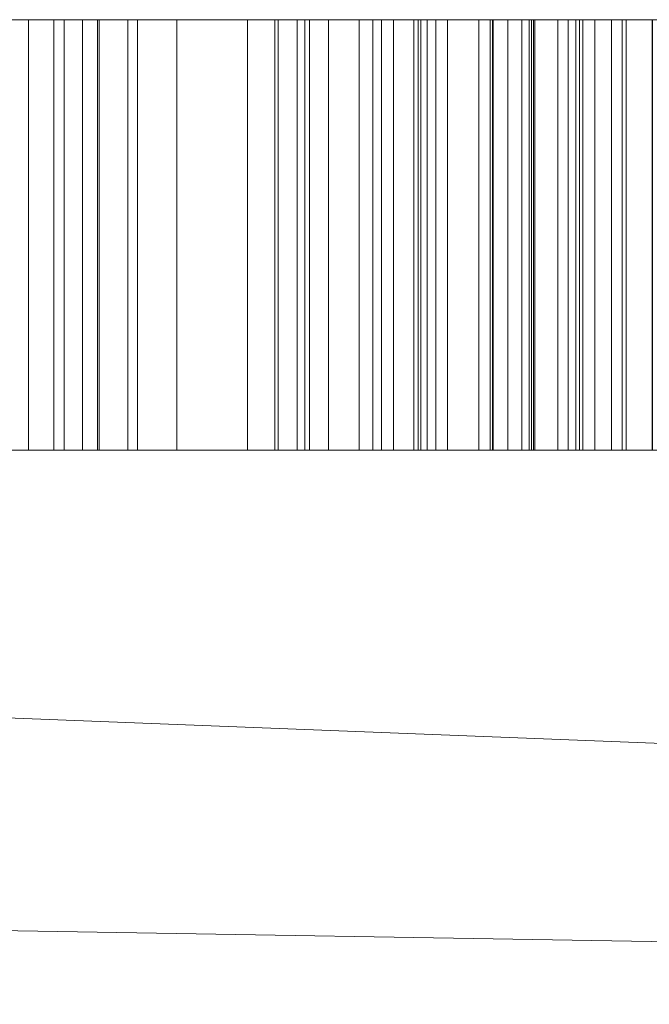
# Model space of a CAD drawing. Header units: inches. Extents: x 15 to 638, y -384 to 556.
# Tile 924 of 1056: x 292.93 to 298.78, y 450.35 to 459.5. Entities that reach past the tile are written whole.
import ezdxf

# ---------------------------------------------------------------- set-up
doc = ezdxf.new("R2010")
doc.units = ezdxf.units.IN
doc.header["$MEASUREMENT"] = 0
doc.layers.add('A-GENM', color=13, linetype='Continuous', lineweight=9)
doc.layers.add('A-WALL', color=90, linetype='Continuous', lineweight=9)

# ---------------------------------------------------------------- blocks, each defined once
blk = doc.blocks.new('Signage - Signage-5643857-_3D_')
at = {"layer": 'A-GENM'}
mesh = blk.add_polyface(dxfattribs=at)
corners = [(-5, 6, 4), (-5, -6, 4), (5, -6, 4), (5, 6, 4)]
mesh.append_faces([[corners[k] for k in face] for face in [(0, 1, 2, 3)]])
mesh = blk.add_polyface(dxfattribs=at)
corners = [(5, -6), (-5, -6), (-5, 6), (5, 6)]
mesh.append_faces([[corners[k] for k in face] for face in [(0, 1, 2, 3)]])
mesh = blk.add_polyface(dxfattribs=at)
corners = [(5, 6, 4), (5, 6), (-5, 6), (-5, 6, 4)]
mesh.append_faces([[corners[k] for k in face] for face in [(0, 1, 2, 3)]])
mesh = blk.add_polyface(dxfattribs=at)
corners = [(-5.2942, 3.17, 4), (-3.1632, 5.301, 4), (-3.4296, 5.5674, 4), (-5.5606, 3.4364, 4)]
mesh.append_faces([[corners[k] for k in face] for face in [(0, 1, 2, 3)]])
mesh = blk.add_polyface(dxfattribs=at)
corners = [(-3.4296, 5.5674), (-3.1632, 5.301), (-5.2942, 3.17), (-5.5606, 3.4364)]
mesh.append_faces([[corners[k] for k in face] for face in [(0, 1, 2, 3)]])
mesh = blk.add_polyface(dxfattribs=at)
corners = [(-3.4296, 5.5674, 4), (-3.4296, 5.5674), (-5.5606, 3.4364), (-5.5606, 3.4364, 4)]
mesh.append_faces([[corners[k] for k in face] for face in [(0, 1, 2, 3)]])
mesh = blk.add_polyface(dxfattribs=at)
corners = [(-3.1632, 5.301, 4), (-3.1632, 5.301), (-3.4296, 5.5674), (-3.4296, 5.5674, 4)]
mesh.append_faces([[corners[k] for k in face] for face in [(0, 1, 2, 3)]])
mesh = blk.add_polyface(dxfattribs=at)
corners = [(-5.2942, 3.17, 4), (-5.2942, 3.17), (-3.1632, 5.301), (-3.1632, 5.301, 4)]
mesh.append_faces([[corners[k] for k in face] for face in [(0, 1, 2, 3)]])
mesh = blk.add_polyface(dxfattribs=at)
corners = [(-2.9301, 2.4708, 4), (-2.3308, 1.8715, 4), (-2.7158, 1.4865, 4), (-3.1315, 1.6103, 4), (-3.5643, 1.9063, 4), (-3.8796, 2.4032, 4), (-3.8931, 2.9723, 4), (-3.5289, 3.5368, 4), (-3.0274, 3.8719, 4), (-2.6851, 3.94, 4), (-2.3022, 3.8589, 4), (-1.9036, 3.5753, 4), (-1.6576, 3.2226, 4), (-1.592, 2.873, 4), (-1.7169, 2.5052, 4), (-1.4021, 2.3288, 4), (-1.2107, 2.8423, 4), (-1.2921, 3.3451, 4), (-1.6331, 3.8375, 4), (-2.3245, 4.2678, 4), (-2.7047, 4.3177, 4), (-3.0971, 4.2418, 4), (-3.8062, 3.7923, 4), (-4.2425, 3.0954, 4), (-4.2425, 2.3215, 4), (-3.8094, 1.6186, 4), (-3.2732, 1.2511, 4), (-2.5946, 1.0749, 4), (-1.798, 1.8715, 4), (-2.6638, 2.7372, 4)]
mesh.append_faces([[corners[k] for k in face] for face in [(10, 19, 9)]], dxfattribs={"vtx0": -1, "vtx1": -1})
mesh.append_faces([[corners[k] for k in face] for face in [(22, 7, 8), (25, 4, 5, 24), (24, 5, 6, 23), (18, 11, 12, 17), (17, 12, 13, 16)]], dxfattribs={"vtx0": -1, "vtx2": -1})
mesh.append_faces([[corners[k] for k in face] for face in [(9, 19, 20, 21)]], dxfattribs={"vtx0": -1, "vtx3": -1})
mesh.append_faces([[corners[k] for k in face] for face in [(15, 16, 13, 14)]], dxfattribs={"vtx1": -1})
mesh.append_faces([[corners[k] for k in face] for face in [(6, 7, 22, 23), (8, 9, 21, 22), (10, 11, 18, 19), (25, 26, 3, 4), (26, 27, 2, 3), (1, 2, 27, 28)]], dxfattribs={"vtx1": -1, "vtx3": -1})
mesh.append_faces([[corners[k] for k in face] for face in [(29, 0, 1, 28)]], dxfattribs={"vtx2": -1})
mesh = blk.add_polyface(dxfattribs=at)
corners = [(-2.9301, 2.4708), (-2.6638, 2.7372), (-1.798, 1.8715), (-2.5946, 1.0749), (-3.2732, 1.2511), (-3.8094, 1.6186), (-4.2425, 2.3215), (-4.2425, 3.0954), (-3.8062, 3.7923), (-3.0971, 4.2418), (-2.7047, 4.3177), (-2.3245, 4.2678), (-1.6331, 3.8375), (-1.2921, 3.3451), (-1.2107, 2.8423), (-1.4021, 2.3288), (-1.7169, 2.5052), (-1.592, 2.873), (-1.6576, 3.2226), (-1.9036, 3.5753), (-2.3022, 3.8589), (-2.6851, 3.94), (-3.0274, 3.8719), (-3.5289, 3.5368), (-3.8931, 2.9723), (-3.8796, 2.4032), (-3.5643, 1.9063), (-3.1315, 1.6103), (-2.7158, 1.4865), (-2.3308, 1.8715)]
mesh.append_faces([[corners[k] for k in face] for face in [(17, 14, 15, 16)]], dxfattribs={"vtx0": -1})
mesh.append_faces([[corners[k] for k in face] for face in [(25, 6, 24), (23, 8, 22), (10, 21, 9)]], dxfattribs={"vtx0": -1, "vtx1": -1})
mesh.append_faces([[corners[k] for k in face] for face in [(3, 28, 29, 2), (28, 3, 4), (18, 12, 13, 17), (17, 13, 14), (8, 23, 24), (12, 19, 20, 11), (11, 20, 21, 10), (12, 18, 19), (9, 21, 22, 8)]], dxfattribs={"vtx0": -1, "vtx2": -1})
mesh.append_faces([[corners[k] for k in face] for face in [(26, 27, 5), (7, 8, 24, 6)]], dxfattribs={"vtx1": -1, "vtx2": -1})
mesh.append_faces([[corners[k] for k in face] for face in [(4, 5, 27, 28), (25, 26, 5, 6)]], dxfattribs={"vtx1": -1, "vtx3": -1})
mesh.append_faces([[corners[k] for k in face] for face in [(29, 0, 1, 2)]], dxfattribs={"vtx3": -1})
mesh = blk.add_polyface(dxfattribs=at)
corners = [(-2.7047, 4.3177, 4), (-2.7047, 4.3177), (-3.0971, 4.2418), (-3.0971, 4.2418, 4)]
mesh.append_faces([[corners[k] for k in face] for face in [(0, 1, 2, 3)]])
mesh = blk.add_polyface(dxfattribs=at)
corners = [(-2.3245, 4.2678, 4), (-2.3245, 4.2678), (-2.7047, 4.3177), (-2.7047, 4.3177, 4)]
mesh.append_faces([[corners[k] for k in face] for face in [(0, 1, 2, 3)]])
mesh = blk.add_polyface(dxfattribs=at)
corners = [(-3.0971, 4.2418, 4), (-3.0971, 4.2418), (-3.8062, 3.7923), (-3.8062, 3.7923, 4)]
mesh.append_faces([[corners[k] for k in face] for face in [(0, 1, 2, 3)]])
mesh = blk.add_polyface(dxfattribs=at)
corners = [(-1.6331, 3.8375, 4), (-1.6331, 3.8375), (-2.3245, 4.2678), (-2.3245, 4.2678, 4)]
mesh.append_faces([[corners[k] for k in face] for face in [(0, 1, 2, 3)]])
mesh = blk.add_polyface(dxfattribs=at)
corners = [(-3.0274, 3.8719, 4), (-3.0274, 3.8719), (-2.6851, 3.94), (-2.6851, 3.94, 4)]
mesh.append_faces([[corners[k] for k in face] for face in [(0, 1, 2, 3)]])
mesh = blk.add_polyface(dxfattribs=at)
corners = [(-2.6851, 3.94, 4), (-2.6851, 3.94), (-2.3022, 3.8589), (-2.3022, 3.8589, 4)]
mesh.append_faces([[corners[k] for k in face] for face in [(0, 1, 2, 3)]])
mesh = blk.add_polyface(dxfattribs=at)
corners = [(-3.5289, 3.5368, 4), (-3.5289, 3.5368), (-3.0274, 3.8719), (-3.0274, 3.8719, 4)]
mesh.append_faces([[corners[k] for k in face] for face in [(0, 1, 2, 3)]])
mesh = blk.add_polyface(dxfattribs=at)
corners = [(-2.3022, 3.8589, 4), (-2.3022, 3.8589), (-1.9036, 3.5753), (-1.9036, 3.5753, 4)]
mesh.append_faces([[corners[k] for k in face] for face in [(0, 1, 2, 3)]])
mesh = blk.add_polyface(dxfattribs=at)
corners = [(-1.2921, 3.3451, 4), (-1.2921, 3.3451), (-1.6331, 3.8375), (-1.6331, 3.8375, 4)]
mesh.append_faces([[corners[k] for k in face] for face in [(0, 1, 2, 3)]])
mesh = blk.add_polyface(dxfattribs=at)
corners = [(-1.9036, 3.5753, 4), (-1.9036, 3.5753), (-1.6576, 3.2226), (-1.6576, 3.2226, 4)]
mesh.append_faces([[corners[k] for k in face] for face in [(0, 1, 2, 3)]])
mesh = blk.add_polyface(dxfattribs=at)
corners = [(-3.8931, 2.9723, 4), (-3.8931, 2.9723), (-3.5289, 3.5368), (-3.5289, 3.5368, 4)]
mesh.append_faces([[corners[k] for k in face] for face in [(0, 1, 2, 3)]])
mesh = blk.add_polyface(dxfattribs=at)
corners = [(-1.2107, 2.8423, 4), (-1.2107, 2.8423), (-1.2921, 3.3451), (-1.2921, 3.3451, 4)]
mesh.append_faces([[corners[k] for k in face] for face in [(0, 1, 2, 3)]])
mesh = blk.add_polyface(dxfattribs=at)
corners = [(-1.6576, 3.2226, 4), (-1.6576, 3.2226), (-1.592, 2.873), (-1.592, 2.873, 4)]
mesh.append_faces([[corners[k] for k in face] for face in [(0, 1, 2, 3)]])
mesh = blk.add_polyface(dxfattribs=at)
corners = [(-1.592, 2.873, 4), (-1.592, 2.873), (-1.7169, 2.5052), (-1.7169, 2.5052, 4)]
mesh.append_faces([[corners[k] for k in face] for face in [(0, 1, 2, 3)]])
mesh = blk.add_polyface(dxfattribs=at)
corners = [(-1.4021, 2.3288, 4), (-1.4021, 2.3288), (-1.2107, 2.8423), (-1.2107, 2.8423, 4)]
mesh.append_faces([[corners[k] for k in face] for face in [(0, 1, 2, 3)]])
mesh = blk.add_polyface(dxfattribs=at)
corners = [(-2.6638, 2.7372, 4), (-2.6638, 2.7372), (-2.9301, 2.4708), (-2.9301, 2.4708, 4)]
mesh.append_faces([[corners[k] for k in face] for face in [(0, 1, 2, 3)]])
mesh = blk.add_polyface(dxfattribs=at)
corners = [(-1.798, 1.8715, 4), (-1.798, 1.8715), (-2.6638, 2.7372), (-2.6638, 2.7372, 4)]
mesh.append_faces([[corners[k] for k in face] for face in [(0, 1, 2, 3)]])
mesh = blk.add_polyface(dxfattribs=at)
corners = [(-2.9301, 2.4708, 4), (-2.9301, 2.4708), (-2.3308, 1.8715), (-2.3308, 1.8715, 4)]
mesh.append_faces([[corners[k] for k in face] for face in [(0, 1, 2, 3)]])
mesh = blk.add_polyface(dxfattribs=at)
corners = [(-2.464, 0.3398, 4), (-2.1976, 0.0734, 4), (-0.5088, 1.7622, 4), (-1.0842, -1.0399, 4), (-0.7991, -1.325, 4), (1.3319, 0.806, 4), (1.0655, 1.0723, 4), (-0.6228, -0.6159, 4), (-0.0479, 2.1857, 4), (-0.333, 2.4708, 4)]
mesh.append_faces([[corners[k] for k in face] for face in [(2, 8, 9, 0)]], dxfattribs={"vtx0": -1, "vtx3": -1})
mesh.append_faces([[corners[k] for k in face] for face in [(3, 4, 7)]], dxfattribs={"vtx1": -1, "vtx2": -1})
mesh.append_faces([[corners[k] for k in face] for face in [(7, 8, 2, 3)]], dxfattribs={"vtx1": -1, "vtx3": -1})
mesh.append_faces([[corners[k] for k in face] for face in [(0, 1, 2), (5, 6, 7, 4)]], dxfattribs={"vtx2": -1})
mesh = blk.add_polyface(dxfattribs=at)
corners = [(-2.464, 0.3398), (-0.333, 2.4708), (-0.0479, 2.1857), (-0.6228, -0.6159), (1.0655, 1.0723), (1.3319, 0.806), (-0.7991, -1.325), (-1.0842, -1.0399), (-0.5088, 1.7622), (-2.1976, 0.0734)]
mesh.append_faces([[corners[k] for k in face] for face in [(3, 6, 7, 8)]], dxfattribs={"vtx0": -1, "vtx3": -1})
mesh.append_faces([[corners[k] for k in face] for face in [(2, 3, 8, 1)]], dxfattribs={"vtx1": -1, "vtx2": -1})
mesh.append_faces([[corners[k] for k in face] for face in [(3, 4, 5, 6), (8, 9, 0, 1)]], dxfattribs={"vtx3": -1})
mesh = blk.add_polyface(dxfattribs=at)
corners = [(-0.333, 2.4708, 4), (-0.333, 2.4708), (-2.464, 0.3398), (-2.464, 0.3398, 4)]
mesh.append_faces([[corners[k] for k in face] for face in [(0, 1, 2, 3)]])
mesh = blk.add_polyface(dxfattribs=at)
corners = [(-1.7169, 2.5052, 4), (-1.7169, 2.5052), (-1.4021, 2.3288), (-1.4021, 2.3288, 4)]
mesh.append_faces([[corners[k] for k in face] for face in [(0, 1, 2, 3)]])
mesh = blk.add_polyface(dxfattribs=at)
corners = [(-0.0479, 2.1857, 4), (-0.0479, 2.1857), (-0.333, 2.4708), (-0.333, 2.4708, 4)]
mesh.append_faces([[corners[k] for k in face] for face in [(0, 1, 2, 3)]])
mesh = blk.add_polyface(dxfattribs=at)
corners = [(-3.5643, 1.9063, 4), (-3.5643, 1.9063), (-3.8796, 2.4032), (-3.8796, 2.4032, 4)]
mesh.append_faces([[corners[k] for k in face] for face in [(0, 1, 2, 3)]])
mesh = blk.add_polyface(dxfattribs=at)
corners = [(-0.6228, -0.6159, 4), (-0.6228, -0.6159), (-0.0479, 2.1857), (-0.0479, 2.1857, 4)]
mesh.append_faces([[corners[k] for k in face] for face in [(0, 1, 2, 3)]])
mesh = blk.add_polyface(dxfattribs=at)
corners = [(-3.1315, 1.6103, 4), (-3.1315, 1.6103), (-3.5643, 1.9063), (-3.5643, 1.9063, 4)]
mesh.append_faces([[corners[k] for k in face] for face in [(0, 1, 2, 3)]])
mesh = blk.add_polyface(dxfattribs=at)
corners = [(-2.3308, 1.8715, 4), (-2.3308, 1.8715), (-2.7158, 1.4865), (-2.7158, 1.4865, 4)]
mesh.append_faces([[corners[k] for k in face] for face in [(0, 1, 2, 3)]])
mesh = blk.add_polyface(dxfattribs=at)
corners = [(-2.5946, 1.0749, 4), (-2.5946, 1.0749), (-1.798, 1.8715), (-1.798, 1.8715, 4)]
mesh.append_faces([[corners[k] for k in face] for face in [(0, 1, 2, 3)]])
mesh = blk.add_polyface(dxfattribs=at)
corners = [(-2.1976, 0.0734, 4), (-2.1976, 0.0734), (-0.5088, 1.7622), (-0.5088, 1.7622, 4)]
mesh.append_faces([[corners[k] for k in face] for face in [(0, 1, 2, 3)]])
mesh = blk.add_polyface(dxfattribs=at)
corners = [(-0.5088, 1.7622, 4), (-0.5088, 1.7622), (-1.0842, -1.0399), (-1.0842, -1.0399, 4)]
mesh.append_faces([[corners[k] for k in face] for face in [(0, 1, 2, 3)]])
mesh = blk.add_polyface(dxfattribs=at)
corners = [(-3.8094, 1.6186, 4), (-3.8094, 1.6186), (-3.2732, 1.2511), (-3.2732, 1.2511, 4)]
mesh.append_faces([[corners[k] for k in face] for face in [(0, 1, 2, 3)]])
mesh = blk.add_polyface(dxfattribs=at)
corners = [(-2.7158, 1.4865, 4), (-2.7158, 1.4865), (-3.1315, 1.6103), (-3.1315, 1.6103, 4)]
mesh.append_faces([[corners[k] for k in face] for face in [(0, 1, 2, 3)]])
mesh = blk.add_polyface(dxfattribs=at)
corners = [(-3.2732, 1.2511, 4), (-3.2732, 1.2511), (-2.5946, 1.0749), (-2.5946, 1.0749, 4)]
mesh.append_faces([[corners[k] for k in face] for face in [(0, 1, 2, 3)]])
mesh = blk.add_polyface(dxfattribs=at)
corners = [(1.0655, 1.0723, 4), (1.0655, 1.0723), (-0.6228, -0.6159), (-0.6228, -0.6159, 4)]
mesh.append_faces([[corners[k] for k in face] for face in [(0, 1, 2, 3)]])
mesh = blk.add_polyface(dxfattribs=at)
corners = [(1.3319, 0.806, 4), (1.3319, 0.806), (1.0655, 1.0723), (1.0655, 1.0723, 4)]
mesh.append_faces([[corners[k] for k in face] for face in [(0, 1, 2, 3)]])
mesh = blk.add_polyface(dxfattribs=at)
corners = [(-0.7991, -1.325, 4), (-0.7991, -1.325), (1.3319, 0.806), (1.3319, 0.806, 4)]
mesh.append_faces([[corners[k] for k in face] for face in [(0, 1, 2, 3)]])
mesh = blk.add_polyface(dxfattribs=at)
corners = [(-2.464, 0.3398, 4), (-2.464, 0.3398), (-2.1976, 0.0734), (-2.1976, 0.0734, 4)]
mesh.append_faces([[corners[k] for k in face] for face in [(0, 1, 2, 3)]])
mesh = blk.add_polyface(dxfattribs=at)
corners = [(-0.5811, -1.543, 4), (-0.2997, -1.8245, 4), (0.6097, -1.402, 4), (1.4874, -2.2797, 4), (1.0655, -3.1897, 4), (1.347, -3.4711, 4), (2.6273, -0.4895, 4), (2.4005, -0.2627, 4), (0.9739, -1.2335, 4), (1.7522, -0.8724, 4), (2.2475, -0.6424, 4), (1.9884, -1.2002, 4), (1.6565, -1.916, 4)]
mesh.append_faces([[corners[k] for k in face] for face in [(6, 12, 5)]], dxfattribs={"vtx0": -1, "vtx1": -1})
mesh.append_faces([[corners[k] for k in face] for face in [(8, 2, 3, 12), (8, 7, 0), (10, 6, 7)]], dxfattribs={"vtx0": -1, "vtx2": -1})
mesh.append_faces([[corners[k] for k in face] for face in [(7, 8, 9, 10), (6, 10, 11, 12)]], dxfattribs={"vtx0": -1, "vtx3": -1})
mesh.append_faces([[corners[k] for k in face] for face in [(0, 1, 2, 8), (3, 4, 5, 12)]], dxfattribs={"vtx2": -1, "vtx3": -1})
mesh = blk.add_polyface(dxfattribs=at)
corners = [(-0.5811, -1.543), (2.4005, -0.2627), (2.6273, -0.4895), (1.347, -3.4711), (1.0655, -3.1897), (1.4874, -2.2797), (0.6097, -1.402), (-0.2997, -1.8245), (0.9739, -1.2335), (1.6565, -1.916), (1.9884, -1.2002), (2.2475, -0.6424), (1.7522, -0.8724)]
mesh.append_faces([[corners[k] for k in face] for face in [(1, 8, 0)]], dxfattribs={"vtx0": -1, "vtx1": -1})
mesh.append_faces([[corners[k] for k in face] for face in [(9, 2, 3), (11, 1, 2)]], dxfattribs={"vtx0": -1, "vtx2": -1})
mesh.append_faces([[corners[k] for k in face] for face in [(2, 9, 10, 11), (1, 11, 12, 8)]], dxfattribs={"vtx0": -1, "vtx3": -1})
mesh.append_faces([[corners[k] for k in face] for face in [(8, 9, 5, 6)]], dxfattribs={"vtx1": -1, "vtx3": -1})
mesh.append_faces([[corners[k] for k in face] for face in [(3, 4, 5, 9), (6, 7, 0, 8)]], dxfattribs={"vtx2": -1, "vtx3": -1})
mesh = blk.add_polyface(dxfattribs=at)
corners = [(2.4005, -0.2627, 4), (2.4005, -0.2627), (-0.5811, -1.543), (-0.5811, -1.543, 4)]
mesh.append_faces([[corners[k] for k in face] for face in [(0, 1, 2, 3)]])
mesh = blk.add_polyface(dxfattribs=at)
corners = [(1.347, -3.4711, 4), (1.347, -3.4711), (2.6273, -0.4895), (2.6273, -0.4895, 4)]
mesh.append_faces([[corners[k] for k in face] for face in [(0, 1, 2, 3)]])
mesh = blk.add_polyface(dxfattribs=at)
corners = [(1.7522, -0.8724, 4), (1.7522, -0.8724), (2.2475, -0.6424), (2.2475, -0.6424, 4)]
mesh.append_faces([[corners[k] for k in face] for face in [(0, 1, 2, 3)]])
mesh = blk.add_polyface(dxfattribs=at)
corners = [(2.2475, -0.6424, 4), (2.2475, -0.6424), (1.9884, -1.2002), (1.9884, -1.2002, 4)]
mesh.append_faces([[corners[k] for k in face] for face in [(0, 1, 2, 3)]])
mesh = blk.add_polyface(dxfattribs=at)
corners = [(0.9739, -1.2335, 4), (0.9739, -1.2335), (1.7522, -0.8724), (1.7522, -0.8724, 4)]
mesh.append_faces([[corners[k] for k in face] for face in [(0, 1, 2, 3)]])
mesh = blk.add_polyface(dxfattribs=at)
corners = [(-1.0842, -1.0399, 4), (-1.0842, -1.0399), (-0.7991, -1.325), (-0.7991, -1.325, 4)]
mesh.append_faces([[corners[k] for k in face] for face in [(0, 1, 2, 3)]])
mesh = blk.add_polyface(dxfattribs=at)
corners = [(1.6565, -1.916, 4), (1.6565, -1.916), (0.9739, -1.2335), (0.9739, -1.2335, 4)]
mesh.append_faces([[corners[k] for k in face] for face in [(0, 1, 2, 3)]])
mesh = blk.add_polyface(dxfattribs=at)
corners = [(1.9884, -1.2002, 4), (1.9884, -1.2002), (1.6565, -1.916), (1.6565, -1.916, 4)]
mesh.append_faces([[corners[k] for k in face] for face in [(0, 1, 2, 3)]])
mesh = blk.add_polyface(dxfattribs=at)
corners = [(-0.2997, -1.8245, 4), (-0.2997, -1.8245), (0.6097, -1.402), (0.6097, -1.402, 4)]
mesh.append_faces([[corners[k] for k in face] for face in [(0, 1, 2, 3)]])
mesh = blk.add_polyface(dxfattribs=at)
corners = [(0.6097, -1.402, 4), (0.6097, -1.402), (1.4874, -2.2797), (1.4874, -2.2797, 4)]
mesh.append_faces([[corners[k] for k in face] for face in [(0, 1, 2, 3)]])
mesh = blk.add_polyface(dxfattribs=at)
corners = [(-0.5811, -1.543, 4), (-0.5811, -1.543), (-0.2997, -1.8245), (-0.2997, -1.8245, 4)]
mesh.append_faces([[corners[k] for k in face] for face in [(0, 1, 2, 3)]])
mesh = blk.add_polyface(dxfattribs=at)
corners = [(1.4874, -2.2797, 4), (1.4874, -2.2797), (1.0655, -3.1897), (1.0655, -3.1897, 4)]
mesh.append_faces([[corners[k] for k in face] for face in [(0, 1, 2, 3)]])
mesh = blk.add_polyface(dxfattribs=at)
corners = [(1.0655, -3.1897, 4), (1.0655, -3.1897), (1.347, -3.4711), (1.347, -3.4711, 4)]
mesh.append_faces([[corners[k] for k in face] for face in [(0, 1, 2, 3)]])
mesh = blk.add_polyface(dxfattribs=at)
corners = [(-5, -6, 4), (-5, -6), (5, -6), (5, -6, 4)]
mesh.append_faces([[corners[k] for k in face] for face in [(0, 1, 2, 3)]])

msp = doc.modelspace()

# ---------------------------------------------------------------- block references
at = {"layer": 'A-GENM', "extrusion": (0, 1, 0)}
msp.add_blockref('Signage - Signage-5643857-_3D_', (-295, 52.5, 455.5), dxfattribs=at)

# ---------------------------------------------------------------- meshes
at = {"layer": 'A-WALL'}
mesh = msp.add_polyface(dxfattribs=at)
corners = [(23.9919, 455.5, -16), (484.75, 455.5, -16), (484.75, 445.5, -16), (484.75, 443.5, -16), (33.9919, 443.5, -16), (23.9919, 443.5, -16)]
mesh.append_faces([[corners[k] for k in face] for face in [(4, 0, 1, 2)]], dxfattribs={"vtx0": -1, "vtx3": -1})
mesh.append_faces([[corners[k] for k in face] for face in [(3, 4, 2)]], dxfattribs={"vtx1": -1})
mesh.append_faces([[corners[k] for k in face] for face in [(4, 5, 0)]], dxfattribs={"vtx2": -1})
mesh = msp.add_polyface(dxfattribs=at)
corners = [(33.9919, 455.5, 132), (33.9919, 455.5, 150), (624, 455.5, 150), (624, 455.5, 132)]
mesh.append_faces([[corners[k] for k in face] for face in [(1, 2, 3, 0)]])
mesh = msp.add_polyface(dxfattribs=at)
corners = [(624, 445.5, 132), (614, 445.5, 132), (33.9919, 445.5, 132), (33.9919, 455.5, 132), (624, 455.5, 132)]
mesh.append_faces([[corners[k] for k in face] for face in [(1, 4, 0)]], dxfattribs={"vtx0": -1})
mesh.append_faces([[corners[k] for k in face] for face in [(3, 4, 1, 2)]], dxfattribs={"vtx1": -1})
mesh = msp.add_polyface(dxfattribs=at)
corners = [(33.9919, 445.5, 150), (614, 445.5, 150), (624, 445.5, 150), (624, 455.5, 150), (33.9919, 455.5, 150)]
mesh.append_faces([[corners[k] for k in face] for face in [(1, 4, 0)]], dxfattribs={"vtx0": -1})
mesh.append_faces([[corners[k] for k in face] for face in [(3, 4, 1, 2)]], dxfattribs={"vtx1": -1})
mesh = msp.add_polyface(dxfattribs=at)
corners = [(478.25, 455.5, -11), (171.25, 455.5, -11), (171.25, 455.5, -6), (171.25, 455.5), (174, 455.5), (174, 455.5, 131.5), (171.25, 455.5, 131.5), (171.25, 455.5, 132), (478.25, 455.5, 132), (392.75, 455.5, 48), (432.75, 455.5, 48), (432.75, 455.5, 96), (392.75, 455.5, 96), (221, 455.5), (221, 455.5, 80), (185, 455.5, 80), (185, 455.5)]
mesh.append_faces([[corners[k] for k in face] for face in [(10, 0, 9), (15, 5, 14)]], dxfattribs={"vtx0": -1, "vtx1": -1})
mesh.append_faces([[corners[k] for k in face] for face in [(5, 7, 8)]], dxfattribs={"vtx0": -1, "vtx2": -1})
mesh.append_faces([[corners[k] for k in face] for face in [(8, 11, 12, 5)]], dxfattribs={"vtx0": -1, "vtx2": -1, "vtx3": -1})
mesh.append_faces([[corners[k] for k in face] for face in [(0, 1, 13)]], dxfattribs={"vtx1": -1, "vtx2": -1})
mesh.append_faces([[corners[k] for k in face] for face in [(13, 14, 9, 0), (12, 9, 14, 5)]], dxfattribs={"vtx1": -1, "vtx2": -1, "vtx3": -1})
mesh.append_faces([[corners[k] for k in face] for face in [(8, 0, 10, 11), (1, 2, 16, 13), (15, 16, 4, 5)]], dxfattribs={"vtx1": -1, "vtx3": -1})
mesh.append_faces([[corners[k] for k in face] for face in [(5, 6, 7)]], dxfattribs={"vtx2": -1})
mesh.append_faces([[corners[k] for k in face] for face in [(2, 3, 4, 16)]], dxfattribs={"vtx2": -1, "vtx3": -1})
mesh = msp.add_polyface(dxfattribs=at)
corners = [(171.25, 444, -11), (171.25, 455.5, -11), (478.25, 455.5, -11), (478.25, 444, -11)]
mesh.append_faces([[corners[k] for k in face] for face in [(0, 1, 2, 3)]])
mesh = msp.add_polyface(dxfattribs=at)
corners = [(171.25, 444, 132), (478.25, 444, 132), (478.25, 445.5, 132), (478.25, 455.5, 132), (171.25, 455.5, 132)]
mesh.append_faces([[corners[k] for k in face] for face in [(0, 1, 2)]], dxfattribs={"vtx2": -1})
mesh.append_faces([[corners[k] for k in face] for face in [(2, 3, 4, 0)]], dxfattribs={"vtx3": -1})
mesh = msp.add_polyface(dxfattribs=at)
corners = [(229.25, 455.5, -12), (484.75, 455.5, -12), (484.75, 455.5, -16), (228.3356, 455.5, -16), (228.3356, 455.5, -12)]
mesh.append_faces([[corners[k] for k in face] for face in [(1, 2, 0)]], dxfattribs={"vtx1": -1})
mesh.append_faces([[corners[k] for k in face] for face in [(3, 4, 0, 2)]], dxfattribs={"vtx2": -1})
mesh = msp.add_polyface(dxfattribs=at)
corners = [(484.75, 455.5, -12), (229.25, 455.5, -12), (229.25, 443.5, -12), (484.75, 443.5, -12), (484.75, 445.5, -12)]
mesh.append_faces([[corners[k] for k in face] for face in [(0, 1, 4)]], dxfattribs={"vtx1": -1})
mesh.append_faces([[corners[k] for k in face] for face in [(2, 3, 4, 1)]], dxfattribs={"vtx2": -1})

doc.saveas('drawing.dxf')
